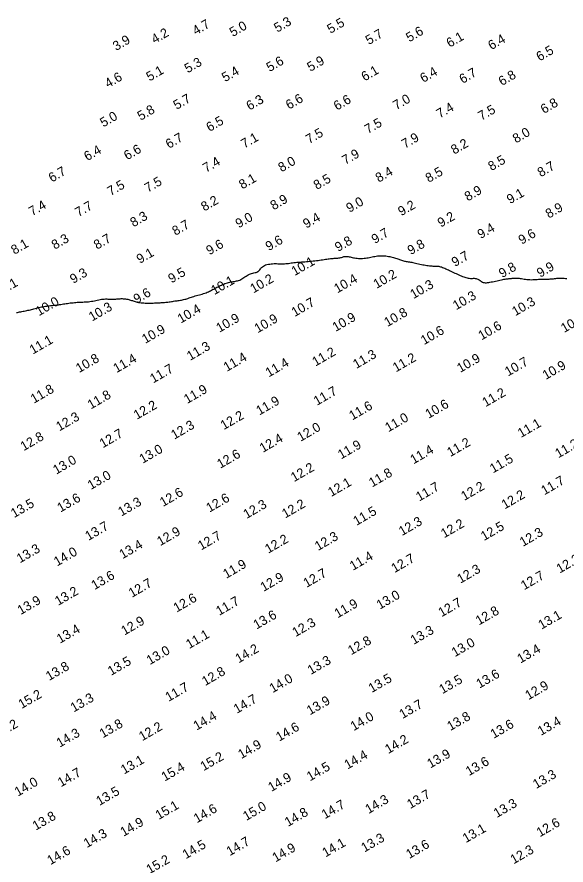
# Model space of a CAD drawing. Extents: x 3024098 to 3056816, y 418252 to 509144.
# Drawn here: x 3032537 to 3032830.8, y 418643.5 to 419097.7 of the extents above; entities that cross this region are included whole.
import ezdxf

# ---------------------------------------------------------------- set-up
doc = ezdxf.new("R2010")
doc.units = 0
doc.layers.add('V-CHAN-CONT-EL10', color=7, linetype='Continuous')
doc.layers.add('V-TOPO-SOUN-0911', color=7, linetype='Continuous')

msp = doc.modelspace()

# ---------------------------------------------------------------- linework, layer by layer
at = {"layer": 'V-CHAN-CONT-EL10'}
msp.add_lwpolyline([(3032536.66, 418939.35), (3032537.22, 418939.47), (3032537.79, 418939.58), (3032538.38, 418939.7), (3032538.99, 418939.82), (3032539.61, 418939.94), (3032540.25, 418940.06), (3032540.89, 418940.18), (3032541.54, 418940.31), (3032542.2, 418940.44), (3032542.85, 418940.59), (3032543.5, 418940.74), (3032544.14, 418940.9), (3032544.77, 418941.07), (3032545.4, 418941.24), (3032546.04, 418941.42), (3032546.68, 418941.59), (3032547.33, 418941.76), (3032547.98, 418941.93), (3032548.66, 418942.09), (3032549.35, 418942.24), (3032550.04, 418942.38), (3032550.75, 418942.51), (3032551.46, 418942.63), (3032552.17, 418942.74), (3032552.86, 418942.84), (3032553.54, 418942.93), (3032554.2, 418943.02), (3032554.84, 418943.09), (3032555.46, 418943.16), (3032556.07, 418943.23), (3032556.67, 418943.29), (3032557.27, 418943.35), (3032557.87, 418943.42), (3032558.49, 418943.5), (3032559.12, 418943.58), (3032559.77, 418943.67), (3032560.44, 418943.78), (3032561.13, 418943.88), (3032561.83, 418943.99), (3032562.55, 418944.11), (3032563.27, 418944.22), (3032564.01, 418944.33), (3032564.75, 418944.43), (3032565.49, 418944.52), (3032566.24, 418944.61), (3032566.98, 418944.69), (3032567.73, 418944.76), (3032568.48, 418944.82), (3032569.24, 418944.88), (3032569.99, 418944.92), (3032570.74, 418944.97), (3032571.49, 418945), (3032572.24, 418945.03), (3032572.99, 418945.07), (3032573.74, 418945.11), (3032574.5, 418945.16), (3032575.26, 418945.23), (3032576.03, 418945.32), (3032576.81, 418945.43), (3032577.6, 418945.57), (3032578.39, 418945.73), (3032579.18, 418945.9), (3032579.97, 418946.07), (3032580.75, 418946.23), (3032581.51, 418946.38), (3032582.26, 418946.51), (3032582.99, 418946.6), (3032583.7, 418946.65), (3032584.38, 418946.67), (3032585.04, 418946.66), (3032585.68, 418946.64), (3032586.31, 418946.6), (3032586.92, 418946.57), (3032587.52, 418946.55), (3032588.11, 418946.54), (3032588.69, 418946.55), (3032589.27, 418946.59), (3032589.84, 418946.63), (3032590.41, 418946.68), (3032590.98, 418946.74), (3032591.56, 418946.79), (3032592.13, 418946.82), (3032592.71, 418946.84), (3032593.3, 418946.84), (3032593.89, 418946.81), (3032594.48, 418946.76), (3032595.07, 418946.7), (3032595.65, 418946.61), (3032596.21, 418946.51), (3032596.76, 418946.38), (3032597.28, 418946.25), (3032597.78, 418946.1), (3032598.27, 418945.94), (3032598.74, 418945.77), (3032599.22, 418945.6), (3032599.72, 418945.43), (3032600.23, 418945.27), (3032600.78, 418945.12), (3032601.37, 418944.98), (3032602, 418944.86), (3032602.68, 418944.76), (3032603.39, 418944.67), (3032604.13, 418944.6), (3032604.88, 418944.54), (3032605.63, 418944.5), (3032606.38, 418944.47), (3032607.11, 418944.45), (3032607.83, 418944.45), (3032608.52, 418944.46), (3032609.2, 418944.47), (3032609.86, 418944.5), (3032610.5, 418944.52), (3032611.14, 418944.56), (3032611.76, 418944.59), (3032612.37, 418944.62), (3032612.97, 418944.66), (3032613.58, 418944.69), (3032614.17, 418944.72), (3032614.77, 418944.75), (3032615.36, 418944.79), (3032615.96, 418944.84), (3032616.55, 418944.89), (3032617.15, 418944.96), (3032617.76, 418945.03), (3032618.37, 418945.11), (3032618.98, 418945.2), (3032619.6, 418945.3), (3032620.21, 418945.39), (3032620.82, 418945.49), (3032621.44, 418945.59), (3032622.04, 418945.68), (3032622.65, 418945.76), (3032623.24, 418945.85), (3032623.84, 418945.93), (3032624.43, 418946.02), (3032625.02, 418946.11), (3032625.6, 418946.22), (3032626.18, 418946.34), (3032626.76, 418946.48), (3032627.34, 418946.64), (3032627.92, 418946.82), (3032628.5, 418947.01), (3032629.1, 418947.21), (3032629.71, 418947.42), (3032630.34, 418947.64), (3032630.99, 418947.85), (3032631.67, 418948.07), (3032632.38, 418948.28), (3032633.11, 418948.48), (3032633.85, 418948.68), (3032634.6, 418948.89), (3032635.35, 418949.1), (3032636.08, 418949.31), (3032636.8, 418949.53), (3032637.5, 418949.77), (3032638.15, 418950.01), (3032638.78, 418950.27), (3032639.39, 418950.53), (3032639.97, 418950.81), (3032640.55, 418951.1), (3032641.11, 418951.39), (3032641.67, 418951.7), (3032642.24, 418952.01), (3032642.81, 418952.32), (3032643.39, 418952.64), (3032643.98, 418952.95), (3032644.58, 418953.26), (3032645.18, 418953.57), (3032645.79, 418953.87), (3032646.41, 418954.15), (3032647.04, 418954.42), (3032647.66, 418954.67), (3032648.3, 418954.9), (3032648.93, 418955.11), (3032649.57, 418955.3), (3032650.2, 418955.47), (3032650.83, 418955.63), (3032651.46, 418955.77), (3032652.08, 418955.89), (3032652.68, 418956), (3032653.28, 418956.1), (3032653.87, 418956.2), (3032654.46, 418956.32), (3032655.04, 418956.45), (3032655.61, 418956.62), (3032656.18, 418956.82), (3032656.74, 418957.08), (3032657.3, 418957.39), (3032657.86, 418957.74), (3032658.42, 418958.12), (3032658.99, 418958.51), (3032659.56, 418958.91), (3032660.14, 418959.28), (3032660.73, 418959.62), (3032661.33, 418959.92), (3032661.95, 418960.15), (3032662.57, 418960.34), (3032663.18, 418960.5), (3032663.78, 418960.64), (3032664.36, 418960.78), (3032664.9, 418960.93), (3032665.4, 418961.12), (3032665.85, 418961.36), (3032666.24, 418961.65), (3032666.58, 418961.99), (3032666.9, 418962.37), (3032667.22, 418962.77), (3032667.55, 418963.18), (3032667.91, 418963.59), (3032668.33, 418963.97), (3032668.82, 418964.32), (3032669.39, 418964.62), (3032670.04, 418964.88), (3032670.75, 418965.09), (3032671.5, 418965.26), (3032672.27, 418965.4), (3032673.05, 418965.5), (3032673.81, 418965.57), (3032674.55, 418965.61), (3032675.25, 418965.62), (3032675.91, 418965.61), (3032676.54, 418965.58), (3032677.15, 418965.55), (3032677.75, 418965.52), (3032678.34, 418965.49), (3032678.94, 418965.48), (3032679.56, 418965.49), (3032680.19, 418965.53), (3032680.85, 418965.59), (3032681.53, 418965.67), (3032682.23, 418965.76), (3032682.95, 418965.86), (3032683.69, 418965.96), (3032684.44, 418966.06), (3032685.21, 418966.16), (3032685.99, 418966.25), (3032686.79, 418966.32), (3032687.6, 418966.39), (3032688.43, 418966.46), (3032689.27, 418966.52), (3032690.13, 418966.58), (3032691, 418966.64), (3032691.88, 418966.71), (3032692.78, 418966.78), (3032693.68, 418966.85), (3032694.59, 418966.93), (3032695.49, 418967.02), (3032696.38, 418967.11), (3032697.26, 418967.21), (3032698.12, 418967.32), (3032698.96, 418967.43), (3032699.77, 418967.55), (3032700.55, 418967.68), (3032701.3, 418967.81), (3032702.04, 418967.93), (3032702.75, 418968.05), (3032703.45, 418968.16), (3032704.14, 418968.25), (3032704.82, 418968.33), (3032705.49, 418968.39), (3032706.16, 418968.44), (3032706.81, 418968.48), (3032707.44, 418968.52), (3032708.05, 418968.55), (3032708.64, 418968.6), (3032709.2, 418968.66), (3032709.73, 418968.74), (3032710.22, 418968.85), (3032710.68, 418968.97), (3032711.12, 418969.1), (3032711.55, 418969.22), (3032711.97, 418969.34), (3032712.39, 418969.42), (3032712.81, 418969.48), (3032713.25, 418969.5), (3032713.72, 418969.47), (3032714.2, 418969.4), (3032714.71, 418969.29), (3032715.24, 418969.17), (3032715.8, 418969.03), (3032716.38, 418968.88), (3032717, 418968.75), (3032717.64, 418968.62), (3032718.31, 418968.53), (3032719.01, 418968.45), (3032719.73, 418968.41), (3032720.46, 418968.38), (3032721.21, 418968.39), (3032721.96, 418968.42), (3032722.71, 418968.47), (3032723.45, 418968.55), (3032724.19, 418968.66), (3032724.92, 418968.79), (3032725.64, 418968.93), (3032726.36, 418969.08), (3032727.08, 418969.23), (3032727.79, 418969.38), (3032728.52, 418969.51), (3032729.25, 418969.62), (3032729.98, 418969.71), (3032730.72, 418969.77), (3032731.46, 418969.8), (3032732.2, 418969.81), (3032732.94, 418969.8), (3032733.67, 418969.76), (3032734.39, 418969.7), (3032735.1, 418969.61), (3032735.8, 418969.51), (3032736.48, 418969.38), (3032737.14, 418969.23), (3032737.78, 418969.07), (3032738.41, 418968.89), (3032739.02, 418968.71), (3032739.61, 418968.52), (3032740.18, 418968.33), (3032740.73, 418968.13), (3032741.26, 418967.94), (3032741.78, 418967.76), (3032742.29, 418967.58), (3032742.8, 418967.41), (3032743.3, 418967.25), (3032743.8, 418967.11), (3032744.3, 418966.99), (3032744.81, 418966.88), (3032745.33, 418966.79), (3032745.86, 418966.71), (3032746.41, 418966.64), (3032746.98, 418966.56), (3032747.58, 418966.47), (3032748.21, 418966.37), (3032748.87, 418966.25), (3032749.57, 418966.1), (3032750.3, 418965.94), (3032751.05, 418965.76), (3032751.82, 418965.58), (3032752.6, 418965.39), (3032753.38, 418965.21), (3032754.15, 418965.04), (3032754.92, 418964.88), (3032755.66, 418964.74), (3032756.39, 418964.63), (3032757.08, 418964.53), (3032757.75, 418964.46), (3032758.39, 418964.39), (3032759, 418964.35), (3032759.56, 418964.32), (3032760.09, 418964.3), (3032760.57, 418964.29), (3032761.02, 418964.28), (3032761.44, 418964.28), (3032761.85, 418964.26), (3032762.27, 418964.23), (3032762.69, 418964.17), (3032763.13, 418964.09), (3032763.61, 418963.97), (3032764.12, 418963.8), (3032764.68, 418963.6), (3032765.26, 418963.37), (3032765.88, 418963.11), (3032766.52, 418962.82), (3032767.18, 418962.52), (3032767.86, 418962.2), (3032768.54, 418961.88), (3032769.24, 418961.55), (3032769.94, 418961.22), (3032770.64, 418960.89), (3032771.33, 418960.56), (3032772.03, 418960.24), (3032772.72, 418959.92), (3032773.41, 418959.61), (3032774.08, 418959.32), (3032774.75, 418959.03), (3032775.4, 418958.76), (3032776.04, 418958.51), (3032776.66, 418958.29), (3032777.28, 418958.09), (3032777.88, 418957.93), (3032778.47, 418957.81), (3032779.05, 418957.73), (3032779.61, 418957.7), (3032780.16, 418957.69), (3032780.7, 418957.71), (3032781.22, 418957.73), (3032781.73, 418957.73), (3032782.21, 418957.71), (3032782.68, 418957.65), (3032783.13, 418957.53), (3032783.56, 418957.35), (3032783.98, 418957.11), (3032784.39, 418956.84), (3032784.8, 418956.55), (3032785.21, 418956.26), (3032785.64, 418955.98), (3032786.09, 418955.74), (3032786.56, 418955.56), (3032787.07, 418955.44), (3032787.61, 418955.38), (3032788.19, 418955.38), (3032788.79, 418955.43), (3032789.43, 418955.52), (3032790.1, 418955.64), (3032790.8, 418955.78), (3032791.54, 418955.94), (3032792.3, 418956.11), (3032793.08, 418956.29), (3032793.88, 418956.47), (3032794.67, 418956.64), (3032795.45, 418956.81), (3032796.2, 418956.96), (3032796.92, 418957.11), (3032797.59, 418957.23), (3032798.21, 418957.33), (3032798.78, 418957.42), (3032799.31, 418957.48), (3032799.8, 418957.54), (3032800.27, 418957.59), (3032800.72, 418957.63), (3032801.17, 418957.66), (3032801.61, 418957.7), (3032802.05, 418957.74), (3032802.51, 418957.78), (3032802.98, 418957.81), (3032803.47, 418957.84), (3032803.99, 418957.85), (3032804.52, 418957.84), (3032805.09, 418957.82), (3032805.69, 418957.77), (3032806.32, 418957.69), (3032806.98, 418957.59), (3032807.68, 418957.48), (3032808.4, 418957.37), (3032809.14, 418957.26), (3032809.89, 418957.16), (3032810.67, 418957.08), (3032811.45, 418957.03), (3032812.24, 418957.01), (3032813.03, 418957.02), (3032813.82, 418957.05), (3032814.6, 418957.1), (3032815.37, 418957.16), (3032816.12, 418957.22), (3032816.85, 418957.27), (3032817.56, 418957.32), (3032818.23, 418957.34), (3032818.88, 418957.35), (3032819.5, 418957.36), (3032820.11, 418957.36), (3032820.7, 418957.35), (3032821.27, 418957.36), (3032821.85, 418957.37), (3032822.41, 418957.39), (3032822.98, 418957.43), (3032823.55, 418957.48), (3032824.13, 418957.54), (3032824.72, 418957.61), (3032825.31, 418957.67), (3032825.92, 418957.73), (3032826.55, 418957.77), (3032827.19, 418957.8), (3032827.86, 418957.81), (3032828.54, 418957.8), (3032829.22, 418957.79), (3032829.91, 418957.76), (3032830.58, 418957.72), (3032831.24, 418957.68)], dxfattribs=at)

# ---------------------------------------------------------------- texts
at = {"layer": 'V-TOPO-SOUN-0911'}
for s, p in [('5.3', (3032676.27, 419089.28)), ('5.5', (3032704.74, 419088.63)), ('4.7', (3032632.67, 419087.81)), ('5.0', (3032652.5, 419086.95)), ('5.6', (3032746.94, 419084.11)), ('3.9', (3032590.02, 419079.44)), ('4.2', (3032610.65, 419083.22)), ('5.7', (3032725.28, 419082.66)), ('6.1', (3032768.57, 419081.2)), ('6.4', (3032790.87, 419079.9)), ('6.5', (3032816.68, 419073.86)), ('5.3', (3032628.37, 419067.5)), ('5.6', (3032672.2, 419068.16)), ('5.9', (3032693.98, 419068.29)), ('5.1', (3032607.94, 419063.12)), ('5.4', (3032648.35, 419062.74)), ('6.1', (3032723.04, 419063.15)), ('6.4', (3032754.45, 419062.38)), ('6.7', (3032775.48, 419061.86)), ('4.6', (3032585.72, 419059.57)), ('6.8', (3032796.48, 419060.68)), ('5.7', (3032622.43, 419047.91)), ('6.6', (3032682.57, 419048.02)), ('6.6', (3032708.22, 419047.49)), ('7.0', (3032739.97, 419047.78)), ('6.3', (3032661.47, 419047.52)), ('7.4', (3032763.24, 419043.29)), ('6.8', (3032818.98, 419045.72)), ('5.0', (3032583.21, 419038.53)), ('5.8', (3032603.17, 419042.07)), ('7.5', (3032785.54, 419042.07)), ('6.5', (3032640.04, 419036.07)), ('7.5', (3032724.81, 419034.99)), ('7.5', (3032693.32, 419029.61)), ('8.0', (3032804.04, 419029.93)), ('6.7', (3032618.3, 419027.05)), ('7.1', (3032658.67, 419027.19)), ('7.9', (3032744.61, 419027.11)), ('6.4', (3032574.6, 419020.45)), ('6.6', (3032595.95, 419020.89)), ('8.2', (3032770.99, 419023.96)), ('7.9', (3032712.69, 419018.42)), ('7.4', (3032638.21, 419014.25)), ('8.0', (3032678.55, 419014.48)), ('8.5', (3032790.89, 419015.11)), ('8.7', (3032817.28, 419011.82)), ('6.7', (3032555.66, 419009)), ('8.4', (3032730.6, 419008.94)), ('8.5', (3032757.36, 419008.81)), ('7.5', (3032607.03, 419003.56)), ('8.1', (3032657.55, 419005.31)), ('8.5', (3032697.45, 419005.03)), ('7.5', (3032587.09, 419001.75)), ('8.9', (3032778.27, 418998.87)), ('8.2', (3032637.23, 418993.48)), ('8.9', (3032674.33, 418994.11)), ('9.1', (3032800.86, 418997.4)), ('7.4', (3032545.1, 418990.96)), ('7.7', (3032569.87, 418990.5)), ('9.0', (3032714.93, 418992.76)), ('9.2', (3032742.67, 418990.96)), ('8.9', (3032821.61, 418989.68)), ('8.3', (3032599.33, 418985.02)), ('9.0', (3032655.65, 418984.43)), ('9.4', (3032691.82, 418984.33)), ('9.2', (3032763.83, 418984.86)), ('8.7', (3032621.77, 418980.46)), ('9.7', (3032728.47, 418976.06)), ('9.4', (3032785.16, 418978.72)), ('9.6', (3032807.11, 418975.68)), ('8.3', (3032557.24, 418973.01)), ('8.7', (3032579.81, 418973.01)), ('9.6', (3032671.74, 418972.23)), ('9.8', (3032708.88, 418971.8)), ('8.1', (3032535.57, 418970.3)), ('9.6', (3032639.98, 418970)), ('9.8', (3032747.72, 418970.09)), ('9.1', (3032602.73, 418965.42)), ('9.7', (3032771.35, 418963.76)), ('10.1 ', (3032685.6, 418958.91)), ('9.8', (3032796.64, 418957.79)), ('9.9', (3032816.95, 418957.99)), ('9.3', (3032567.08, 418954.71)), ('9.5', (3032619.66, 418954.97)), ('10.2 ', (3032729.45, 418952.04)), ('9.1', (3032529.86, 418949.34)), ('10.1 ', (3032642.62, 418948.71)), ('10.2 ', (3032663.54, 418949.61)), ('10.4 ', (3032708.42, 418949.61)), ('10.3 ', (3032749.17, 418946.56)), ('9.6', (3032601.07, 418944.05)), ('10.0 ', (3032548.76, 418937.41)), ('10.7 ', (3032685.62, 418936.98)), ('10.3 ', (3032772, 418940.59)), ('10.3 ', (3032803.66, 418937.38)), ('10.3 ', (3032577.15, 418934.55)), ('10.4 ', (3032624.66, 418933.47)), ('10.9 ', (3032645.33, 418928.55)), ('10.9 ', (3032665.8, 418928.26)), ('10.9 ', (3032707.54, 418929.01)), ('10.8 ', (3032735.23, 418931.6)), ('10.5 ', (3032829.83, 418928.45)), ('10.6 ', (3032785.62, 418924.45)), ('10.9 ', (3032605.6, 418922.58)), ('10.6 ', (3032754.84, 418921.93)), ('11.1 ', (3032545.44, 418916.85)), ('11.3 ', (3032629.65, 418913.49)), ('11.2 ', (3032696.74, 418910.44)), ('10.8 ', (3032570.23, 418906.96)), ('11.4 ', (3032590.25, 418906.9)), ('11.4 ', (3032649.27, 418907.59)), ('11.3 ', (3032718.56, 418909.13)), ('11.2 ', (3032739.82, 418907.32)), ('10.9 ', (3032774.2, 418907.03)), ('10.7 ', (3032799.83, 418905.13)), ('11.7 ', (3032609.9, 418901.39)), ('11.4 ', (3032671.74, 418904.63)), ('10.9 ', (3032820, 418903.26)), ('11.8 ', (3032546.02, 418890.53)), ('11.8 ', (3032576.5, 418887.44)), ('11.9 ', (3032628.07, 418890.39)), ('11.7 ', (3032697.5, 418889.41)), ('11.2 ', (3032787.75, 418888.66)), ('11.9 ', (3032666.72, 418884.23)), ('10.6 ', (3032757.27, 418882.46)), ('12.2 ', (3032601.14, 418881.93)), ('11.6 ', (3032716.46, 418881.57)), ('12.3 ', (3032559.64, 418875.7)), ('12.2 ', (3032647.66, 418876.39)), ('11.0 ', (3032735.73, 418875.24)), ('12.3 ', (3032621.18, 418871.27)), ('12.0 ', (3032688.72, 418870.12)), ('11.1 ', (3032806.73, 418872.2)), ('12.8 ', (3032540.57, 418865.1)), ('12.7 ', (3032582.93, 418866.67)), ('12.4 ', (3032668.56, 418864.21)), ('11.9 ', (3032710.46, 418860.7)), ('11.2 ', (3032768.89, 418861.95)), ('11.2 ', (3032826.73, 418861.29)), ('13.0 ', (3032604.24, 418858.37)), ('12.6 ', (3032645.79, 418855.69)), ('11.4 ', (3032749.2, 418858.05)), ('13.0 ', (3032558.01, 418852.53)), ('11.5 ', (3032791.78, 418853.22)), ('12.2 ', (3032685.29, 418848.53)), ('13.0 ', (3032576.52, 418844.33)), ('11.8 ', (3032727.06, 418845.68)), ('11.7 ', (3032819.25, 418841.48)), ('12.1 ', (3032705.16, 418840.57)), ('11.7 ', (3032752.25, 418838.13)), ('12.2 ', (3032776.4, 418838.49)), ('13.6 ', (3032560.26, 418832.23)), ('12.6 ', (3032615.15, 418835.22)), ('12.6 ', (3032639.98, 418832.2)), ('12.2 ', (3032798.05, 418833.93)), ('13.5 ', (3032535.45, 418829.27)), ('13.3 ', (3032592.84, 418830.09)), ('12.3 ', (3032659.86, 418828.78)), ('12.2 ', (3032680.53, 418829.04)), ('11.5 ', (3032718.68, 418825.11)), ('12.3 ', (3032743.07, 418819.66)), ('13.7 ', (3032575.22, 418817.07)), ('12.9 ', (3032613.67, 418814.25)), ('12.2 ', (3032765.61, 418818.45)), ('12.5 ', (3032786.95, 418817)), ('12.7 ', (3032635.55, 418811.92)), ('12.2 ', (3032671.45, 418810.18)), ('12.3 ', (3032698.12, 418811.65)), ('12.3 ', (3032807.76, 418813.85)), ('13.3 ', (3032538.57, 418805.03)), ('13.4 ', (3032593.49, 418807.26)), ('14.0 ', (3032558.47, 418803.38)), ('11.4 ', (3032716.79, 418801.06)), ('11.9 ', (3032649.01, 418796.76)), ('12.7 ', (3032739.06, 418799.81)), ('12.2 ', (3032827.45, 418799.58)), ('12.7 ', (3032691.98, 418791.9)), ('12.3 ', (3032774.3, 418794.13)), ('13.6 ', (3032578.5, 418790.73)), ('12.7 ', (3032598.48, 418786.56)), ('12.9 ', (3032668.99, 418789.77)), ('12.7 ', (3032808.42, 418790.62)), ('13.2 ', (3032559.01, 418782.26)), ('12.6 ', (3032622.43, 418778.65)), ('13.0 ', (3032731.17, 418780.22)), ('13.9 ', (3032538.97, 418777.34)), ('11.7 ', (3032645.23, 418776.91)), ('11.9 ', (3032708.62, 418775.6)), ('12.7 ', (3032764.23, 418776.16)), ('13.6 ', (3032665.21, 418769.57)), ('12.8 ', (3032784.21, 418771.76)), ('13.1 ', (3032817.72, 418769.51)), ('12.9 ', (3032594.48, 418766.35)), ('12.3 ', (3032686.05, 418765.49)), ('13.4 ', (3032560, 418761.98)), ('13.3 ', (3032749.33, 418761.39)), ('11.1 ', (3032629.17, 418759.14)), ('12.8 ', (3032715.84, 418755.81)), ('13.0 ', (3032608.08, 418750.53)), ('14.2 ', (3032655.6, 418751.45)), ('13.0 ', (3032771.33, 418754.76)), ('13.4 ', (3032806.45, 418751.35)), ('13.8 ', (3032554.19, 418742.03)), ('13.5 ', (3032587.32, 418744.76)), ('13.3 ', (3032694.25, 418745.25)), ('12.8 ', (3032637.72, 418739.31)), ('13.6 ', (3032784.53, 418737.94)), ('14.0 ', (3032673.83, 418735.5)), ('13.5 ', (3032726.85, 418735.57)), ('13.5 ', (3032764.64, 418734.95)), ('11.7 ', (3032618.13, 418730.85)), ('12.9 ', (3032810.72, 418731.73)), ('15.2 ', (3032539.46, 418727.01)), ('13.3 ', (3032567.38, 418725.17)), ('14.7 ', (3032654.65, 418724.45)), ('13.9 ', (3032693.79, 418723.63)), ('13.7 ', (3032743.33, 418721.66)), ('14.4 ', (3032633.13, 418715.46)), ('14.0 ', (3032717.2, 418715.16)), ('13.8 ', (3032768.92, 418715.2)), ('14.2 ', (3032526.7, 418711.13)), ('13.8 ', (3032582.9, 418711.29)), ('12.2 ', (3032603.99, 418709.75)), ('14.6 ', (3032677.32, 418709.53)), ('13.6 ', (3032792.11, 418711.04)), ('13.4 ', (3032817.41, 418712.61)), ('14.3 ', (3032559.86, 418706.31)), ('14.2 ', (3032735.68, 418702.89)), ('14.9 ', (3032657.04, 418700.17)), ('13.1 ', (3032594.3, 418691.92)), ('15.2 ', (3032636.87, 418693.71)), ('14.4 ', (3032713.9, 418694.59)), ('13.9 ', (3032758.22, 418695.15)), ('15.4 ', (3032616.03, 418688.13)), ('14.5 ', (3032693.81, 418688.26)), ('13.6 ', (3032778.89, 418691.06)), ('14.7 ', (3032560.52, 418685.08)), ('14.9 ', (3032673.12, 418682.59)), ('13.3 ', (3032814.85, 418684.16)), ('14.0 ', (3032537.44, 418680.06)), ('13.5 ', (3032581.11, 418675.11)), ('13.7 ', (3032747.46, 418673.43)), ('14.3 ', (3032725.12, 418670.74)), ('13.3 ', (3032793.82, 418668.64)), ('15.1 ', (3032612.83, 418667.57)), ('14.6 ', (3032633.29, 418665.79)), ('15.0 ', (3032659.68, 418667.03)), ('14.7 ', (3032701.76, 418667.95)), ('13.8 ', (3032547.04, 418661.85)), ('14.8 ', (3032682.01, 418663.85)), ('14.9 ', (3032594.02, 418658.57)), ('12.6 ', (3032816.82, 418658.31)), ('14.3 ', (3032574.4, 418652.5)), ('13.1 ', (3032777.24, 418655.17)), ('14.5 ', (3032627.34, 418646.53)), ('14.7 ', (3032650.84, 418648.17)), ('14.1 ', (3032702.1, 418647.5)), ('13.3 ', (3032722.92, 418650.14)), ('13.6 ', (3032746.94, 418646.67)), ('14.6 ', (3032554.88, 418643.35)), ('14.9 ', (3032675.38, 418644.86)), ('12.3 ', (3032802.78, 418643.81)), ('15.2 ', (3032607.96, 418638.52))]:
    msp.add_text(s, height=5, rotation=30, dxfattribs=at).set_placement(p)

doc.saveas('drawing.dxf')
